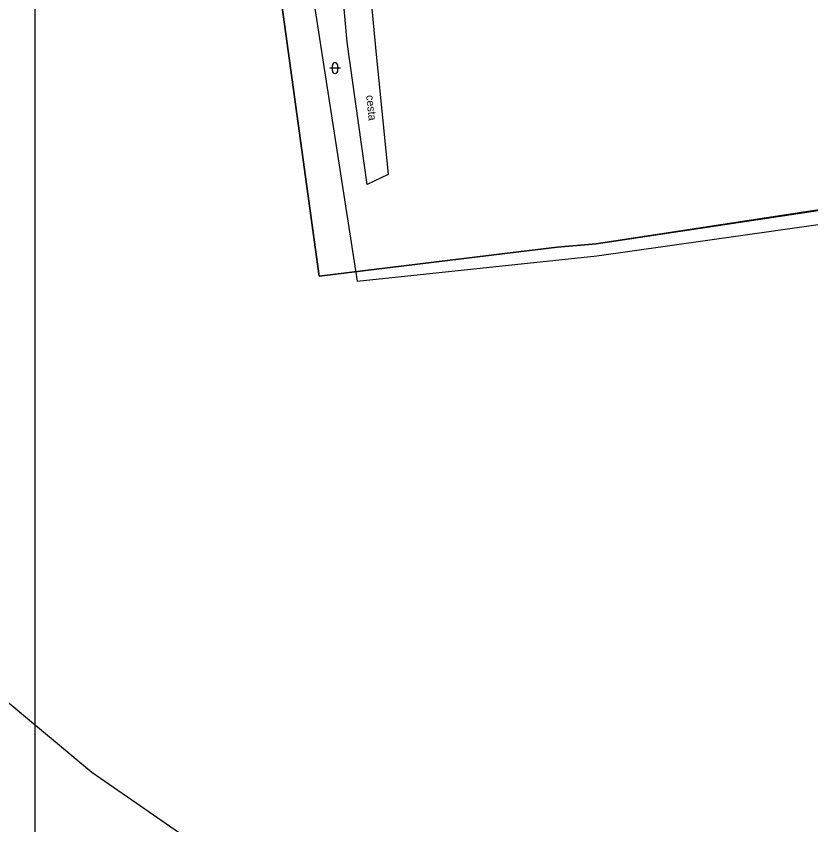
# Model space of a CAD drawing. Extents: x -555887 to -552101, y -1100251 to -1096546.
# Drawn here: x -554289.4 to -554215, y -1098074.8 to -1097999.1 of the extents above; entities that cross this region are included whole.
import ezdxf

# ---------------------------------------------------------------- set-up
doc = ezdxf.new("R2010")
doc.units = 0
for name, color, linetype in [('ram_VC4', 7, 'Continuous'), ('vrstevnice', 7, 'Continuous'), ('ZSST', 7, 'Continuous'), ('zájem', 7, 'Continuous')]:
    doc.layers.add(name, color=color, linetype=linetype)

msp = doc.modelspace()

# ---------------------------------------------------------------- linework, layer by layer
at = {"layer": 'ram_VC4'}
msp.add_lwpolyline([(-554287.63, -1097875.47), (-554644.63, -1097875.47), (-554644.63, -1098505.47), (-554287.63, -1098505.47)], close=True, dxfattribs=at)
msp.add_lwpolyline([(-554287.63, -1097875.47), (-554644.63, -1097875.47), (-554644.63, -1098505.47), (-554287.63, -1098505.47), (-554287.63, -1097875.47)], dxfattribs=at)
at = {"layer": 'vrstevnice'}
msp.add_lwpolyline([(-554473.409, -1097939.13), (-554428.189, -1097931.13), (-554414.429, -1097931.27), (-554407.989, -1097933.61), (-554397.999, -1097939.41), (-554394.919, -1097942.36), (-554388.879, -1097947.7), (-554372.029, -1097967.36), (-554352.369, -1097997.97), (-554339.449, -1098015.94), (-554331.729, -1098025.35), (-554309.119, -1098047.53), (-554282.299, -1098069.86), (-554270.369, -1098078.14), (-554262.499, -1098082.5), (-554238.069, -1098093.73), (-554224.589, -1098097.8), (-554220.659, -1098097.94), (-554208.859, -1098100.05)], dxfattribs=at)
at = {"layer": 'ZSST'}
for p, q in [((-554259.043, -1098003.994), (-554260.043, -1098003.994)), ((-554259.793, -1098004.244), (-554259.793, -1098003.744)), ((-554259.293, -1098004.244), (-554259.293, -1098003.744)), ((-554211.51, -1098016.85), (-554235.1, -1098020.44))]:
    msp.add_line(p, q, dxfattribs=at)
for points in [[(-554449.75, -1097944.82), (-554380.91, -1097935.99), (-554335.15, -1097930.35), (-554324.95, -1097928.98), (-554293.19, -1097924.91), (-554286.5, -1097924.62), (-554278.58, -1097927.12), (-554273.53, -1097936.68), (-554269.44, -1097947.28), (-554267.11, -1097955.92), (-554265.86, -1097968.03), (-554262.57, -1097991.14), (-554257.46, -1098023.93), (-554235.02, -1098021.57), (-554211.43, -1098018.21), (-554187.78, -1098015.4), (-554185.88, -1098025.67), (-554182.86, -1098048.39)], [(-554262.49, -1097952.63), (-554259.33, -1097966.51), (-554257.68, -1097981.64), (-554255.74, -1098002.08), (-554254.58, -1098013.96), (-554256.52, -1098014.88), (-554258.41, -1098001.58), (-554260.16, -1097982.06), (-554261.93, -1097966.56), (-554265.2, -1097953.49)]]:
    msp.add_lwpolyline(points, dxfattribs=at)
for centre, start, end in [((-554259.543, -1098003.744), 0, 180), ((-554259.543, -1098004.244), 180, 0)]:
    msp.add_arc(centre, 0.25, start, end, dxfattribs=at)
at = {"layer": 'zájem'}
for points in [[(-554187.71, -1098013.33), (-554235.08, -1098020.43), (-554238.75, -1098020.74), (-554242.36, -1098021.18), (-554261.03, -1098023.47), (-554275.16, -1097920.72), (-554275.98, -1097914.73), (-554338.17, -1097921.77), (-554343.92, -1097894.3), (-554344.86, -1097865.76), (-554349.69, -1097836.21), (-554354.15, -1097808.8), (-554357.5, -1097780.42), (-554360.83, -1097752.42), (-554364.23, -1097723.78), (-554367.43, -1097696.8), (-554371.48, -1097668.3), (-554361.52, -1097666.83), (-554361.88, -1097662.34), (-554254.33, -1097646.97)], [(-554487.31, -1097940.43), (-554340.94, -1097921.89), (-554338.17, -1097921.77), (-554275.98, -1097914.73), (-554275.16, -1097920.72), (-554261.03, -1098023.47), (-554242.36, -1098021.18), (-554238.75, -1098020.74), (-554235.08, -1098020.43), (-554187.71, -1098013.33)]]:
    msp.add_lwpolyline(points, dxfattribs=at)

# ---------------------------------------------------------------- texts
at = {"layer": 'ZSST'}
msp.add_text('cesta', height=0.75, rotation=276.10836, dxfattribs=at).set_placement((-554256.635, -1098006.548))

doc.saveas('drawing.dxf')
